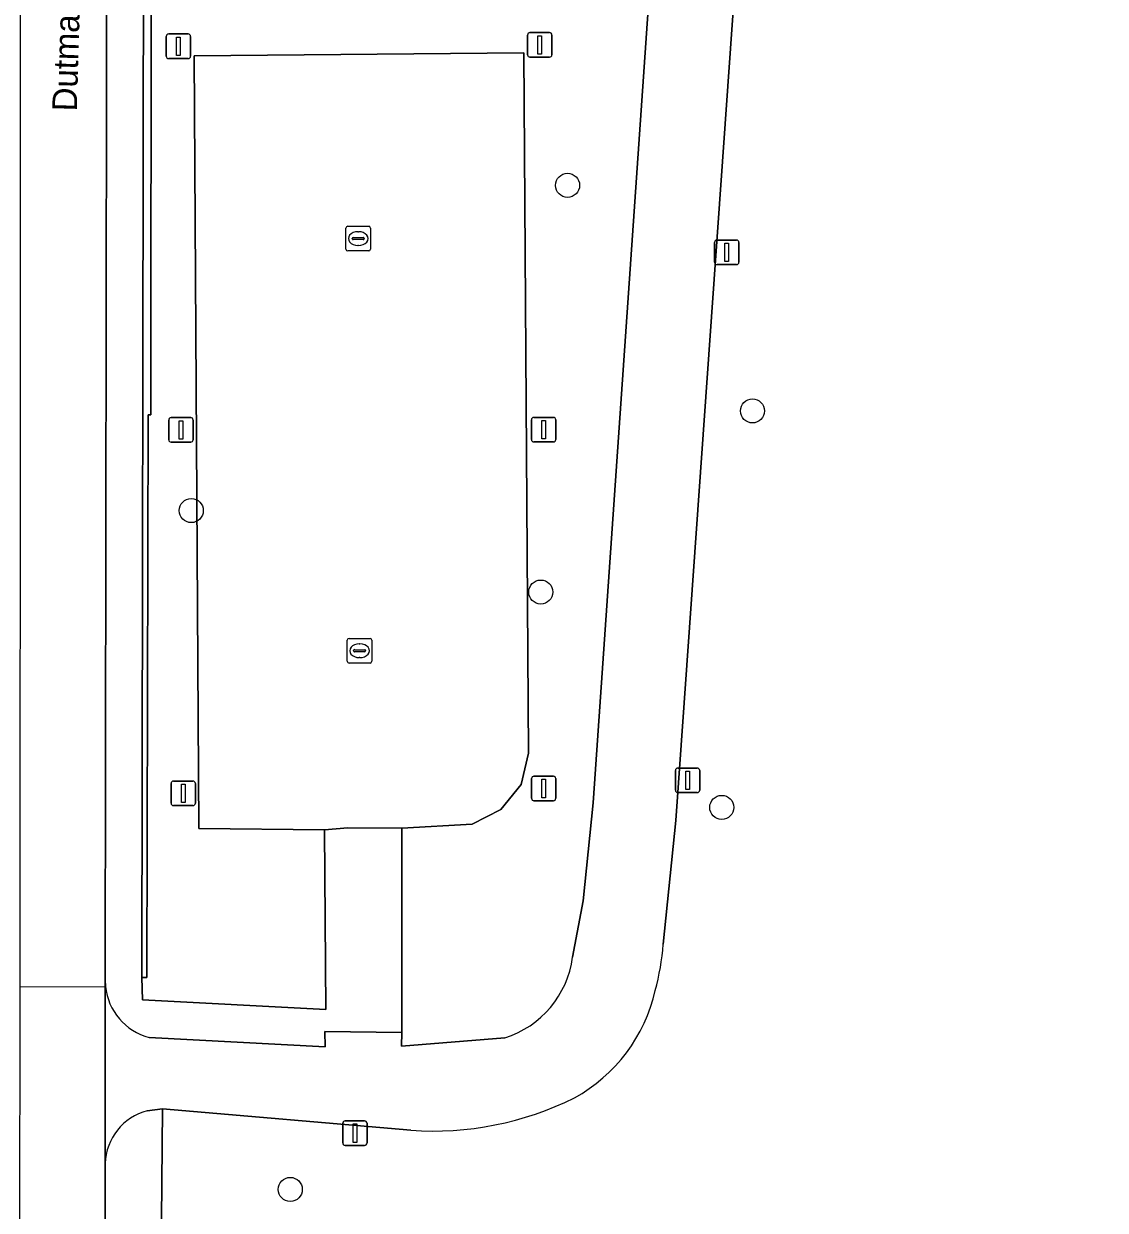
# Model space of a CAD drawing. Extents: x 161477 to 163040, y 383680 to 384871.
# Drawn here: x 162187.87 to 162231.84, y 384741.3 to 384789.56 of the extents above; entities that cross this region are included whole.
import ezdxf

# ---------------------------------------------------------------- set-up
doc = ezdxf.new("R2010")
doc.units = 0
for name, color, linetype in [('IMGEO_Boom', 7, 'Continuous'), ('IMGEO_Fietspad_gesloten', 7, 'Continuous'), ('IMGEO_Groenvoorziening', 7, 'Continuous'), ('IMGEO_Hek', 7, 'Continuous'), ('IMGEO_Kolk', 7, 'Continuous'), ('IMGEO_Lichtmast', 7, 'Continuous'), ('IMGEO_Lijnafwatering', 7, 'Continuous'), ('IMGEO_Loofbos', 7, 'Continuous'), ('IMGEO_Muur', 7, 'Continuous'), ('IMGEO_Openbare_ruimte_label', 7, 'Continuous'), ('IMGEO_Terreindeel_open', 7, 'Continuous'), ('IMGEO_Voetpad_open', 7, 'Continuous')]:
    doc.layers.add(name, color=color, linetype=linetype)

msp = doc.modelspace()

# ---------------------------------------------------------------- linework, layer by layer
at = {"layer": 'IMGEO_Boom'}
for centre in [(162209.979, 384782.99), (162217.498, 384773.814), (162194.679, 384769.76), (162208.889, 384766.447), (162216.249, 384757.687), (162198.705, 384742.146)]:
    msp.add_circle(centre, 0.489, dxfattribs=at)
at = {"layer": 'IMGEO_Fietspad_gesloten'}
for points in [[(162218.059, 384809.053), (162218.196, 384809.099), (162218.148, 384809.26), (162218.095, 384809.829), (162218.082, 384810.076), (162214.614, 384810.178), (162214.608, 384810.128), (162214.484, 384809.349), (162214.218, 384804.052), (162211.016, 384757.878), (162210.612, 384753.882), (162210.181, 384751.592)], [(162213.865, 384752.121), (162214.382, 384757.154), (162218.059, 384809.053)], [(162191.187, 384750.404), (162191.174, 384750.658), (162191.184, 384743.198)], [(162207.433, 384748.315), (162203.225, 384747.968), (162203.241, 384748.53), (162200.114, 384748.571), (162200.119, 384747.943), (162192.965, 384748.327)], [(162192.889, 384745.348), (162193.515, 384745.423), (162203.611, 384744.551)]]:
    msp.add_lwpolyline(points, dxfattribs=at)
msp.add_lwpolyline([(162191.256, 384805.178), (162191.414, 384809.149), (162187.895, 384809.264), (162187.736, 384805.341), (162187.704, 384750.389), (162187.699, 384739.941), (162187.705, 384726.306), (162191.185, 384727.166), (162191.178, 384739.461), (162191.184, 384743.198), (162191.174, 384750.658)], close=True, dxfattribs=at)
for centre, radius, start, end in [((162204.922, 384752.697), 8.962, 344.1078, 356.3151), ((162206.244, 384752.103), 3.97, 287.4318, 352.6037), ((162193.59, 384750.662), 2.417, 186.1188, 255.0111), ((162207.069, 384751.686), 6.631, 298.7568, 347.4279), ((162204.505, 384757.434), 12.914, 266.0324, 296.4614), ((162193.453, 384743.149), 2.27, 104.3963, 178.7732)]:
    msp.add_arc(centre, radius, start, end, dxfattribs=at)
at = {"layer": 'IMGEO_Groenvoorziening'}
for points in [[(162210.181, 384751.592), (162210.612, 384753.882), (162211.016, 384757.878), (162214.218, 384804.052)], [(162193.045, 384792.473), (162193.035, 384773.655), (162192.927, 384773.649), (162192.87, 384750.765), (162192.667, 384750.768), (162192.693, 384749.852), (162200.148, 384749.463), (162200.102, 384756.78), (162194.98, 384756.828), (162194.799, 384788.258), (162208.197, 384788.379), (162208.386, 384759.897), (162208.087, 384758.619), (162207.261, 384757.596), (162206.103, 384757.001), (162203.244, 384756.841), (162203.241, 384748.53), (162203.225, 384747.968), (162207.433, 384748.315)]]:
    msp.add_lwpolyline(points, dxfattribs=at)
msp.add_arc((162206.244, 384752.103), 3.97, 287.4318, 352.6037, dxfattribs=at)
at = {"layer": 'IMGEO_Hek'}
for points in [[(162200.102, 384756.78), (162194.98, 384756.828), (162194.799, 384788.258), (162208.197, 384788.379), (162208.386, 384759.897), (162208.087, 384758.619), (162207.261, 384757.596), (162206.103, 384757.001), (162203.244, 384756.841)], [(162203.244, 384756.841), (162201.051, 384756.86), (162200.102, 384756.78)]]:
    msp.add_lwpolyline(points, dxfattribs=at)
at = {"layer": 'IMGEO_Kolk'}
for p, q in [((162201.041, 384781.324), (162201.893, 384781.324)), ((162200.966, 384780.398), (162200.966, 384781.25)), ((162201.225, 384780.818), (162201.225, 384780.83)), ((162201.268, 384780.867), (162201.666, 384780.867)), ((162201.454, 384781.104), (162201.479, 384781.104)), ((162201.709, 384780.83), (162201.709, 384780.818)), ((162201.967, 384781.25), (162201.967, 384780.398)), ((162201.893, 384780.324), (162201.041, 384780.324)), ((162201.663, 384780.781), (162201.265, 384780.781)), ((162201.477, 384780.544), (162201.452, 384780.544)), ((162201.021, 384763.633), (162201.021, 384764.485)), ((162201.096, 384764.559), (162201.948, 384764.559)), ((162202.022, 384764.485), (162202.022, 384763.633)), ((162201.28, 384764.053), (162201.28, 384764.065)), ((162201.718, 384764.016), (162201.32, 384764.016)), ((162201.323, 384764.102), (162201.721, 384764.102)), ((162201.509, 384764.339), (162201.534, 384764.339)), ((162201.764, 384764.065), (162201.764, 384764.053)), ((162201.948, 384763.559), (162201.096, 384763.559)), ((162201.532, 384763.779), (162201.507, 384763.779))]:
    msp.add_line(p, q, dxfattribs=at)
for points in [[(162201.041, 384781.324), (162201.893, 384781.324)], [(162200.966, 384780.398), (162200.966, 384781.25)], [(162201.967, 384781.25), (162201.967, 384780.398)], [(162201.893, 384780.324), (162201.041, 384780.324)], [(162201.021, 384763.633), (162201.021, 384764.485)], [(162201.096, 384764.559), (162201.948, 384764.559)], [(162202.022, 384764.485), (162202.022, 384763.633)], [(162201.948, 384763.559), (162201.096, 384763.559)]]:
    msp.add_lwpolyline(points, dxfattribs=at)
for centre, radius, start, end in [((162201.043, 384781.248), 0.0765, 91.552, 178.448), ((162201.043, 384781.248), 0.0765, 91.552, 178.448), ((162201.891, 384781.248), 0.0765, 1.552, 88.448), ((162201.891, 384781.248), 0.0765, 1.552, 88.448), ((162201.265, 384780.827), 0.0403, 85.8775, 175.7526), ((162201.262, 384780.817), 0.0366, 178.938, 274.7102), ((162201.666, 384780.824), 0.043, 264.8664, 352.4533), ((162201.67, 384780.829), 0.0386, 1.7309, 96.639), ((162201.043, 384780.4), 0.0765, 181.552, 268.448), ((162201.043, 384780.4), 0.0765, 181.552, 268.448), ((162201.891, 384780.4), 0.0765, 271.552, 358.448), ((162201.891, 384780.4), 0.0765, 271.552, 358.448), ((162201.098, 384764.483), 0.0765, 91.552, 178.448), ((162201.098, 384764.483), 0.0765, 91.552, 178.448), ((162201.946, 384764.483), 0.0765, 1.552, 88.448), ((162201.946, 384764.483), 0.0765, 1.552, 88.448), ((162201.32, 384764.062), 0.0403, 85.8775, 175.7526), ((162201.317, 384764.052), 0.0366, 178.938, 274.7102), ((162201.721, 384764.059), 0.043, 264.8664, 352.4533), ((162201.725, 384764.064), 0.0386, 1.7309, 96.639), ((162201.098, 384763.635), 0.0765, 181.552, 268.448), ((162201.098, 384763.635), 0.0765, 181.552, 268.448), ((162201.946, 384763.635), 0.0765, 271.552, 358.448), ((162201.946, 384763.635), 0.0765, 271.552, 358.448)]:
    msp.add_arc(centre, radius, start, end, dxfattribs=at)
for centre, major_axis, ratio, start_param, end_param in [((162201.453, 384780.824), (-0.387, 0.002), 0.722429, 4.712389, 7.853982), ((162201.478, 384780.824), (-0.39, 0.002), 0.717154, 1.570796, 4.712389), ((162201.508, 384764.059), (-0.387, 0.002), 0.722429, 4.712389, 7.853982), ((162201.533, 384764.059), (-0.39, 0.002), 0.717154, 1.570796, 4.712389)]:
    msp.add_ellipse(centre, major_axis=major_axis, ratio=ratio, start_param=start_param, end_param=end_param, dxfattribs=at)
at = {"layer": 'IMGEO_Lichtmast'}
for p, q in [((162193.662, 384788.247), (162193.662, 384789.047)), ((162193.662, 384789.047), (162193.662, 384788.247)), ((162193.762, 384789.147), (162194.552, 384789.147)), ((162194.552, 384789.147), (162193.762, 384789.147)), ((162194.652, 384789.047), (162194.652, 384788.247)), ((162194.652, 384788.247), (162194.652, 384789.047)), ((162208.351, 384788.303), (162208.351, 384789.103)), ((162208.351, 384789.103), (162208.351, 384788.303)), ((162208.451, 384789.203), (162209.241, 384789.203)), ((162209.241, 384789.203), (162208.451, 384789.203)), ((162209.341, 384789.103), (162209.341, 384788.303)), ((162209.341, 384788.303), (162209.341, 384789.103)), ((162194.552, 384788.147), (162193.762, 384788.147)), ((162193.762, 384788.147), (162194.552, 384788.147)), ((162209.241, 384788.203), (162208.451, 384788.203)), ((162208.451, 384788.203), (162209.241, 384788.203)), ((162215.958, 384779.865), (162215.958, 384780.665)), ((162215.958, 384780.665), (162215.958, 384779.865)), ((162216.058, 384780.765), (162216.848, 384780.765)), ((162216.848, 384780.765), (162216.058, 384780.765)), ((162216.948, 384780.665), (162216.948, 384779.865)), ((162216.948, 384779.865), (162216.948, 384780.665)), ((162216.848, 384779.765), (162216.058, 384779.765)), ((162216.058, 384779.765), (162216.848, 384779.765)), ((162193.765, 384772.642), (162193.765, 384773.442)), ((162193.765, 384773.442), (162193.765, 384772.642)), ((162193.865, 384773.542), (162194.655, 384773.542)), ((162194.655, 384773.542), (162193.865, 384773.542)), ((162194.755, 384773.442), (162194.755, 384772.642)), ((162194.755, 384772.642), (162194.755, 384773.442)), ((162208.511, 384772.651), (162208.511, 384773.451)), ((162208.511, 384773.451), (162208.511, 384772.651)), ((162208.611, 384773.551), (162209.401, 384773.551)), ((162209.401, 384773.551), (162208.611, 384773.551)), ((162209.501, 384773.451), (162209.501, 384772.651)), ((162209.501, 384772.651), (162209.501, 384773.451)), ((162194.655, 384772.542), (162193.865, 384772.542)), ((162193.865, 384772.542), (162194.655, 384772.542)), ((162209.401, 384772.551), (162208.611, 384772.551)), ((162208.611, 384772.551), (162209.401, 384772.551)), ((162214.362, 384758.386), (162214.362, 384759.186)), ((162214.362, 384759.186), (162214.362, 384758.386)), ((162214.462, 384759.286), (162215.252, 384759.286)), ((162215.252, 384759.286), (162214.462, 384759.286)), ((162215.352, 384759.186), (162215.352, 384758.386)), ((162215.352, 384758.386), (162215.352, 384759.186)), ((162193.855, 384757.859), (162193.855, 384758.659)), ((162193.855, 384758.659), (162193.855, 384757.859)), ((162193.955, 384758.759), (162194.745, 384758.759)), ((162194.745, 384758.759), (162193.955, 384758.759)), ((162194.845, 384758.659), (162194.845, 384757.859)), ((162194.845, 384757.859), (162194.845, 384758.659)), ((162208.513, 384758.055), (162208.513, 384758.855)), ((162208.513, 384758.855), (162208.513, 384758.055)), ((162208.613, 384758.955), (162209.403, 384758.955)), ((162209.403, 384758.955), (162208.613, 384758.955)), ((162209.503, 384758.855), (162209.503, 384758.055)), ((162209.503, 384758.055), (162209.503, 384758.855)), ((162215.252, 384758.286), (162214.462, 384758.286)), ((162214.462, 384758.286), (162215.252, 384758.286)), ((162194.745, 384757.759), (162193.955, 384757.759)), ((162193.955, 384757.759), (162194.745, 384757.759)), ((162209.403, 384757.955), (162208.613, 384757.955)), ((162208.613, 384757.955), (162209.403, 384757.955)), ((162200.836, 384744.036), (162200.836, 384744.836)), ((162200.836, 384744.836), (162200.836, 384744.036)), ((162200.936, 384744.936), (162201.726, 384744.936)), ((162201.726, 384744.936), (162200.936, 384744.936)), ((162201.826, 384744.836), (162201.826, 384744.036)), ((162201.826, 384744.036), (162201.826, 384744.836)), ((162201.726, 384743.936), (162200.936, 384743.936)), ((162200.936, 384743.936), (162201.726, 384743.936))]:
    msp.add_line(p, q, dxfattribs=at)
for points in [[(162194.082, 384789.022), (162194.232, 384789.022), (162194.232, 384788.272), (162194.082, 384788.272), (162194.082, 384789.022)], [(162208.771, 384789.078), (162208.921, 384789.078), (162208.921, 384788.328), (162208.771, 384788.328), (162208.771, 384789.078)], [(162216.378, 384780.64), (162216.528, 384780.64), (162216.528, 384779.89), (162216.378, 384779.89), (162216.378, 384780.64)], [(162194.185, 384773.417), (162194.335, 384773.417), (162194.335, 384772.667), (162194.185, 384772.667), (162194.185, 384773.417)], [(162208.931, 384773.426), (162209.081, 384773.426), (162209.081, 384772.676), (162208.931, 384772.676), (162208.931, 384773.426)], [(162214.782, 384759.161), (162214.932, 384759.161), (162214.932, 384758.411), (162214.782, 384758.411), (162214.782, 384759.161)], [(162194.275, 384758.634), (162194.425, 384758.634), (162194.425, 384757.884), (162194.275, 384757.884), (162194.275, 384758.634)], [(162208.933, 384758.83), (162209.083, 384758.83), (162209.083, 384758.08), (162208.933, 384758.08), (162208.933, 384758.83)], [(162201.256, 384744.811), (162201.406, 384744.811), (162201.406, 384744.061), (162201.256, 384744.061), (162201.256, 384744.811)]]:
    msp.add_lwpolyline(points, dxfattribs=at)
for centre, start, end in [((162193.762, 384789.047), 90, 180), ((162193.762, 384789.047), 90, 180), ((162194.552, 384789.047), 0, 90), ((162194.552, 384789.047), 360, 90), ((162208.451, 384789.103), 90, 180), ((162208.451, 384789.103), 90, 180), ((162209.241, 384789.103), 0, 90), ((162209.241, 384789.103), 360, 90), ((162193.762, 384788.247), 180, 270), ((162193.762, 384788.247), 180, 270), ((162194.552, 384788.247), 270, 0), ((162194.552, 384788.247), 270, 0), ((162208.451, 384788.303), 180, 270), ((162208.451, 384788.303), 180, 270), ((162209.241, 384788.303), 270, 0), ((162209.241, 384788.303), 270, 0), ((162216.058, 384780.665), 90, 180), ((162216.058, 384780.665), 90, 180), ((162216.848, 384780.665), 0, 90), ((162216.848, 384780.665), 360, 90), ((162216.058, 384779.865), 180, 270), ((162216.058, 384779.865), 180, 270), ((162216.848, 384779.865), 270, 0), ((162216.848, 384779.865), 270, 0), ((162193.865, 384773.442), 90, 180), ((162193.865, 384773.442), 90, 180), ((162194.655, 384773.442), 0, 90), ((162194.655, 384773.442), 360, 90), ((162208.611, 384773.451), 90, 180), ((162208.611, 384773.451), 90, 180), ((162209.401, 384773.451), 0, 90), ((162209.401, 384773.451), 360, 90), ((162193.865, 384772.642), 180, 270), ((162193.865, 384772.642), 180, 270), ((162194.655, 384772.642), 270, 0), ((162194.655, 384772.642), 270, 0), ((162208.611, 384772.651), 180, 270), ((162208.611, 384772.651), 180, 270), ((162209.401, 384772.651), 270, 0), ((162209.401, 384772.651), 270, 0), ((162214.462, 384759.186), 90, 180), ((162214.462, 384759.186), 90, 180), ((162215.252, 384759.186), 0, 90), ((162215.252, 384759.186), 360, 90), ((162193.955, 384758.659), 90, 180), ((162193.955, 384758.659), 90, 180), ((162194.745, 384758.659), 0, 90), ((162194.745, 384758.659), 360, 90), ((162208.613, 384758.855), 90, 180), ((162208.613, 384758.855), 90, 180), ((162209.403, 384758.855), 0, 90), ((162209.403, 384758.855), 360, 90), ((162214.462, 384758.386), 180, 270), ((162214.462, 384758.386), 180, 270), ((162215.252, 384758.386), 270, 0), ((162215.252, 384758.386), 270, 0), ((162193.955, 384757.859), 180, 270), ((162193.955, 384757.859), 180, 270), ((162194.745, 384757.859), 270, 0), ((162194.745, 384757.859), 270, 0), ((162208.613, 384758.055), 180, 270), ((162208.613, 384758.055), 180, 270), ((162209.403, 384758.055), 270, 0), ((162209.403, 384758.055), 270, 0), ((162200.936, 384744.836), 90, 180), ((162200.936, 384744.836), 90, 180), ((162201.726, 384744.836), 0, 90), ((162201.726, 384744.836), 360, 90), ((162200.936, 384744.036), 180, 270), ((162200.936, 384744.036), 180, 270), ((162201.726, 384744.036), 270, 0), ((162201.726, 384744.036), 270, 0)]:
    msp.add_arc(centre, 0.1, start, end, dxfattribs=at)
at = {"layer": 'IMGEO_Lijnafwatering'}
msp.add_lwpolyline([(162187.704, 384750.389), (162191.187, 384750.404)], dxfattribs=at)
at = {"layer": 'IMGEO_Loofbos'}
for points in [[(162231.843, 384809.724), (162218.082, 384810.076), (162218.095, 384809.829), (162218.148, 384809.26), (162218.196, 384809.099), (162218.059, 384809.053), (162214.382, 384757.154), (162213.865, 384752.121)], [(162203.611, 384744.551), (162193.515, 384745.423), (162193.457, 384739.409)]]:
    msp.add_lwpolyline(points, dxfattribs=at)
for centre, radius, start, end in [((162204.922, 384752.697), 8.962, 344.1078, 356.3151), ((162207.069, 384751.686), 6.631, 298.7568, 347.4279), ((162204.505, 384757.434), 12.914, 266.0324, 296.4614)]:
    msp.add_arc(centre, radius, start, end, dxfattribs=at)
at = {"layer": 'IMGEO_Muur'}
msp.add_lwpolyline([(162186.085, 384809.323), (162187.895, 384809.264), (162191.414, 384809.149), (162192.511, 384809.113), (162193.614, 384806.49), (162192.739, 384792.457), (162192.667, 384750.768), (162192.87, 384750.765), (162192.927, 384773.649), (162193.035, 384773.655), (162193.045, 384792.473), (162193.795, 384804.082), (162194.289, 384804.546), (162194.367, 384805.455), (162194.051, 384805.527), (162194.038, 384806.624), (162193.665, 384807.418), (162192.719, 384809.435), (162191.427, 384809.489), (162187.91, 384809.636), (162185.867, 384809.721)], dxfattribs=at)
at = {"layer": 'IMGEO_Terreindeel_open'}
msp.add_lwpolyline([(162201.051, 384756.86), (162203.244, 384756.841), (162206.103, 384757.001), (162207.261, 384757.596), (162208.087, 384758.619), (162208.386, 384759.897), (162208.197, 384788.379), (162194.799, 384788.258), (162194.98, 384756.828), (162200.102, 384756.78)], close=True, dxfattribs=at)
at = {"layer": 'IMGEO_Voetpad_open'}
for points in [[(162193.614, 384806.49), (162192.511, 384809.113), (162191.414, 384809.149), (162191.256, 384805.178), (162191.174, 384750.658), (162191.187, 384750.404)], [(162192.965, 384748.327), (162200.119, 384747.943), (162200.114, 384748.571), (162203.241, 384748.53), (162203.244, 384756.841), (162201.051, 384756.86), (162200.102, 384756.78), (162200.148, 384749.463), (162192.693, 384749.852), (162192.667, 384750.768), (162192.739, 384792.457), (162193.614, 384806.49)], [(162191.184, 384743.198), (162191.178, 384739.461), (162193.457, 384739.409), (162193.515, 384745.423), (162192.889, 384745.348)]]:
    msp.add_lwpolyline(points, dxfattribs=at)
for centre, radius, start, end in [((162193.59, 384750.662), 2.417, 186.1188, 255.0111), ((162193.453, 384743.149), 2.27, 104.3963, 178.7732)]:
    msp.add_arc(centre, radius, start, end, dxfattribs=at)

# ---------------------------------------------------------------- texts
at = {"layer": 'IMGEO_Openbare_ruimte_label'}
msp.add_text('Dutmalatunnel', height=1, rotation=88.3389, dxfattribs=at).set_placement((162190.023, 384785.991))

doc.saveas('drawing.dxf')
